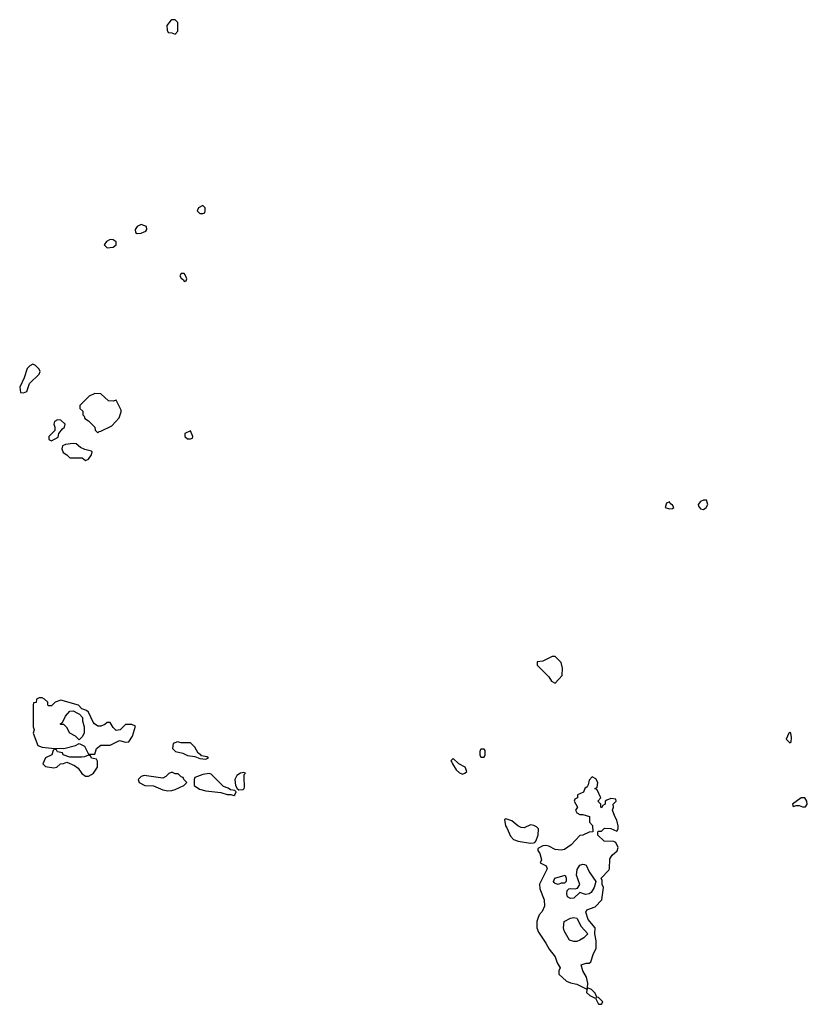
# Model space of a CAD drawing. Header units: inches. Extents: x 2601682 to 2755810, y 449311 to 584050.
# Tile 445 of 505: x 2728225 to 2733322, y 533354 to 539728. Entities that reach past the tile are written whole.
import ezdxf

# ---------------------------------------------------------------- set-up
doc = ezdxf.new("R2010")
doc.units = ezdxf.units.IN
doc.header["$MEASUREMENT"] = 0
doc.layers.add('C7523', color=7, linetype='Continuous')
doc.layers.add('C7533', color=7, linetype='Continuous')

msp = doc.modelspace()

# ---------------------------------------------------------------- linework, layer by layer
at = {"layer": 'C7523', "color": 2, "elevation": 2}
for points in [[(2729230, 539728), (2729210, 539728), (2729199.6, 539720.4), (2729178, 539690), (2729179.6, 539659.6), (2729184.7, 539644.7), (2729210, 539642), (2729230, 539634), (2729247.3, 539652.7), (2729248, 539710)], [(2729410, 538526), (2729382, 538510), (2729374, 538490), (2729390, 538474), (2729410, 538474), (2729422, 538478), (2729426, 538490), (2729426, 538510)], [(2729010, 538402), (2728984.7, 538390), (2728972, 538370), (2728974, 538350), (2728984.7, 538344.7), (2729010, 538346), (2729040.4, 538359.6), (2729048, 538370), (2729046, 538390)], [(2728810, 538304), (2728787.1, 538292.9), (2728771.3, 538270), (2728790, 538251.3), (2728830, 538256), (2728848.7, 538270), (2728848, 538290), (2728830, 538302)], [(2729290, 538086), (2729270, 538086), (2729262, 538070), (2729270, 538054), (2729284.7, 538044.7), (2729290, 538034), (2729302, 538038), (2729306, 538050), (2729296.4, 538076.4)], [(2728310, 537498), (2728290, 537488), (2728272, 537470), (2728254, 537410), (2728224.7, 537350), (2728230, 537314), (2728250, 537312), (2728270, 537322), (2728287.3, 537372.7), (2728350, 537434), (2728358, 537450), (2728350, 537466), (2728326, 537490)], [(2728710, 537308), (2728674, 537290), (2728614, 537230), (2728614, 537210), (2728632.7, 537192.7), (2728634, 537170), (2728642, 537162), (2728646.4, 537146.4), (2728670, 537132), (2728712, 537090), (2728714, 537070), (2728730, 537054), (2728738, 537062), (2728750, 537064.7), (2728820.4, 537099.6), (2728868.9, 537151.1), (2728882, 537190), (2728880.4, 537200.4), (2728850, 537266), (2728830, 537258), (2728800.4, 537260.4), (2728750, 537306)], [(2728470, 537138), (2728450, 537126), (2728444.7, 537110), (2728452, 537090), (2728452, 537068), (2728414, 537030), (2728414, 537010), (2728430, 537002), (2728474, 537026), (2728478, 537050), (2728500.9, 537079.1), (2728515.3, 537090), (2728518, 537110), (2728490, 537135.3)], [(2729330, 537066), (2729294, 537050), (2729294, 537030), (2729310, 537014), (2729330, 537014), (2729342, 537018), (2729346, 537030)], [(2728570, 536984), (2728522, 536978), (2728502, 536970), (2728498, 536950), (2728506.4, 536926.4), (2728530, 536912), (2728550, 536892), (2728630, 536892), (2728650, 536874), (2728670, 536882), (2728688.7, 536910), (2728693.2, 536930), (2728690, 536934), (2728645.6, 536945.6), (2728619, 536959), (2728590, 536982)], [(2728370, 535338), (2728350, 535338), (2728334, 535330), (2728331.3, 535308.7), (2728314, 535306), (2728312, 535290), (2728312, 535150), (2728318, 535130), (2728312, 535110), (2728342, 535030), (2728370, 535018), (2728430, 535011.3), (2728510, 535011), (2728586, 535030), (2728610, 535042), (2728644.7, 535024.7), (2728670, 534974), (2728710, 534974), (2728722, 535010), (2728749, 535031), (2728810, 535031.3), (2728870, 535062), (2728910, 535052), (2728930, 535054), (2728955.3, 535090), (2728973.6, 535153.6), (2728950, 535166), (2728910, 535166), (2728874, 535130), (2728850, 535126), (2728830, 535146), (2728810, 535178), (2728790, 535178), (2728775.3, 535164.7), (2728750, 535154), (2728730, 535155.3), (2728708.9, 535168.9), (2728700.2, 535180.2), (2728670, 535246), (2728656.4, 535256.4), (2728627.3, 535267.3), (2728606, 535290), (2728490, 535322), (2728454, 535310), (2728430, 535286), (2728410, 535286), (2728406, 535290), (2728406, 535310), (2728386, 535330)], [(2728610, 535066), (2728586, 535090), (2728548.9, 535108.9), (2728530, 535146), (2728510, 535166), (2728490, 535166), (2728486, 535170), (2728502, 535178), (2728520.2, 535219.8), (2728550, 535252), (2728570, 535254), (2728599.6, 535239.6), (2728612.7, 535232.7), (2728631.6, 535211.6), (2728632, 535190), (2728642, 535150), (2728642, 535110), (2728630, 535086)], [(2729246, 535054), (2729218, 535042), (2729214, 535010), (2729234, 534990), (2729279.6, 534979.6), (2729310, 534964.7), (2729358, 534958), (2729390, 534944.7), (2729430, 534942), (2729446, 534950), (2729436.4, 534956.4), (2729402, 534962), (2729398, 534970), (2729380.2, 534980.2), (2729358, 535018), (2729330, 535046), (2729270, 535046)], [(2728450, 535006), (2728442, 534998), (2728432, 534970), (2728392, 534950), (2728374, 534910), (2728392.7, 534892.7), (2728445.4, 534885.4), (2728466, 534890), (2728488.4, 534911.6), (2728507.3, 534912.7), (2728530, 534922), (2728579.8, 534899.8), (2728602.8, 534882.8), (2728627.3, 534847.3), (2728650, 534831.3), (2728670, 534831.3), (2728690, 534841), (2728702, 534850), (2728728, 534890), (2728727.3, 534927.3), (2728722, 534942), (2728688.4, 534948.4), (2728682, 534962), (2728670, 534966), (2728644.7, 534955.3), (2728626.8, 534953.2), (2728550, 534954), (2728506, 534970), (2728502, 534982), (2728468.4, 534988.4), (2728462, 535002)], [(2729214.6, 534854.6), (2729205.4, 534854.6), (2729190, 534848), (2729170, 534828), (2729150, 534818), (2729030, 534835.3), (2729010, 534828), (2728992, 534810), (2728998, 534790), (2729034, 534770), (2729090, 534767.3), (2729150, 534742.8), (2729183.1, 534736.9), (2729210, 534738), (2729230, 534744.7), (2729286, 534770), (2729306, 534790), (2729286, 534810), (2729282, 534822), (2729270, 534826), (2729250, 534846), (2729230, 534846)], [(2729450, 534848.7), (2729410, 534842), (2729358, 534822), (2729354, 534810), (2729354, 534770), (2729387.3, 534747.3), (2729430, 534736.3), (2729525.5, 534725.5), (2729568.4, 534711.6), (2729592, 534712), (2729610, 534706.8), (2729618, 534710), (2729626, 534730), (2729618, 534738), (2729590, 534742), (2729574, 534754), (2729544.7, 534764.7), (2729463.1, 534843.1)], [(2729675.3, 534855.3), (2729654, 534850), (2729630, 534835.3), (2729618, 534810), (2729622, 534770), (2729631.6, 534751.6), (2729642, 534742), (2729670, 534744.7), (2729678, 534750), (2729680.4, 534759.6), (2729676.5, 534823.5), (2729678, 534842), (2729686, 534850)]]:
    msp.add_lwpolyline(points, close=True, dxfattribs=at)
at = {"layer": 'C7533', "color": 2, "elevation": 2}
for points in [[(2732430, 536606), (2732410, 536598), (2732402, 536570), (2732430, 536562), (2732450, 536564.7), (2732458, 536570), (2732450, 536586), (2732435.3, 536595.3)], [(2732670, 536618), (2732650, 536618), (2732630, 536608.7), (2732616, 536590), (2732618, 536578), (2732630, 536562), (2732650, 536558), (2732668, 536570), (2732678, 536590)], [(2731690, 535606), (2731670, 535606), (2731610, 535575.3), (2731574, 535570), (2731574, 535550), (2731650, 535474), (2731666, 535446), (2731690, 535434), (2731736.4, 535483.6), (2731738, 535530), (2731730, 535566)], [(2733210, 535115.3), (2733202, 535110), (2733184.7, 535070), (2733210, 535046), (2733218, 535050), (2733219, 535081), (2733215.3, 535110)], [(2731230, 535006), (2731210, 535006), (2731202, 534990), (2731202, 534970), (2731210, 534954), (2731230, 534954), (2731238, 534970), (2731236.4, 534996.4)], [(2731030, 534946), (2731014, 534930), (2731022, 534922), (2731024.7, 534910), (2731050, 534872), (2731070, 534852), (2731090, 534844.7), (2731106, 534850), (2731118, 534862), (2731108, 534890), (2731066, 534910)], [(2731930, 534826), (2731910, 534806), (2731904.7, 534775.3), (2731898, 534762), (2731882, 534750), (2731872.7, 534727.3), (2731834, 534710), (2731834, 534690), (2731818, 534682), (2731814, 534670), (2731834, 534630), (2731822, 534610), (2731830, 534594), (2731850, 534582), (2731870, 534582), (2731912, 534570), (2731912.7, 534532.7), (2731931.6, 534511.6), (2731934, 534470), (2731910, 534468), (2731870, 534448), (2731850, 534446), (2731794.4, 534385.6), (2731750, 534356), (2731730, 534352.7), (2731690, 534356), (2731650, 534377.2), (2731630, 534381.2), (2731610, 534379), (2731578, 534362), (2731578, 534350), (2731590.7, 534330.7), (2731602, 534290), (2731594, 534270), (2731631.1, 534251.1), (2731638, 534230), (2731588.6, 534131.4), (2731590, 534102), (2731618, 534030), (2731622, 533990), (2731605.4, 533954.6), (2731587.1, 533932.9), (2731578, 533910), (2731572, 533890), (2731571.3, 533850), (2731582, 533822), (2731630.6, 533750.6), (2731651, 533710), (2731690, 533662), (2731702.8, 533622.8), (2731722, 533590), (2731714, 533570), (2731714, 533550), (2731763.6, 533503.6), (2731790, 533492), (2731830, 533484.7), (2731890, 533454), (2731898, 533458), (2731894, 533430), (2731914, 533410), (2731950, 533394), (2731958, 533398), (2731954, 533390), (2731970, 533354), (2731990, 533354), (2731998, 533370), (2731970, 533398), (2731960.4, 533400.4), (2731950, 533426), (2731926, 533450), (2731900.4, 533460.4), (2731902, 533490), (2731894, 533530), (2731868.7, 533570), (2731858, 533610), (2731890, 533621), (2731910, 533621), (2731922, 533630), (2731938, 533682), (2731954.6, 533714.6), (2731954.6, 533765.4), (2731946, 533810), (2731948, 533850), (2731903.7, 533903.7), (2731888.7, 533950), (2731895.3, 533964.7), (2731950, 533986), (2731993.2, 534030), (2732002, 534110), (2731995.3, 534130), (2731995.3, 534155.3), (2731988.4, 534171.6), (2732038, 534222), (2732042, 534230), (2732044.5, 534295.5), (2732059.5, 534320.5), (2732091.9, 534348.1), (2732097.2, 534370), (2732082, 534402), (2732070, 534408.7), (2732008, 534410), (2731966, 534450), (2731966, 534470), (2731970, 534474), (2731990, 534474), (2732010, 534494), (2732050, 534492), (2732090, 534474), (2732098, 534490), (2732098, 534510), (2732090, 534546), (2732075.3, 534570), (2732062, 534610), (2732068, 534630), (2732066, 534650), (2732086, 534670), (2732082, 534682), (2732050, 534686), (2732023.6, 534676.4), (2732014, 534670), (2732014, 534650), (2731998, 534642), (2731990, 534626), (2731986, 534630), (2731986, 534650), (2731966, 534670), (2731986, 534690), (2731962, 534742), (2731946, 534750), (2731962, 534758), (2731966, 534790), (2731954, 534814)], [(2733306, 534690), (2733282, 534690), (2733226, 534650), (2733230, 534634), (2733250, 534642), (2733270, 534642), (2733290, 534632), (2733310, 534632), (2733322, 534650), (2733319, 534670)], [(2731370, 534555.3), (2731362, 534550), (2731367.7, 534510), (2731377.5, 534497.5), (2731402, 534442), (2731421.4, 534421.4), (2731450.7, 534410.7), (2731530, 534398), (2731550, 534398.8), (2731558.6, 534401.4), (2731564, 534410), (2731581.2, 534450), (2731582, 534490), (2731570, 534502), (2731552.5, 534512.5), (2731530, 534515.3), (2731490, 534497.2), (2731470, 534499), (2731449.1, 534509.1), (2731410, 534542)], [(2731885.6, 534065.6), (2731850, 534078), (2731810, 534042), (2731790, 534039), (2731769.3, 534049.3), (2731765.2, 534070), (2731768.9, 534091.1), (2731778, 534102), (2731790, 534104.7), (2731819, 534101), (2731834.6, 534105.4), (2731849, 534130), (2731828.7, 534190), (2731832.9, 534227.1), (2731850, 534254), (2731870, 534262), (2731879.6, 534259.6), (2731890, 534254), (2731910, 534212), (2731954, 534150), (2731942.8, 534110), (2731922.8, 534077.2), (2731910.8, 534069.2)], [(2731710, 534129.2), (2731690, 534135.3), (2731682.7, 534142.7), (2731679, 534150), (2731688.7, 534170), (2731754, 534190), (2731762, 534170), (2731762, 534150), (2731750, 534138), (2731730, 534138)], [(2731810, 533760.9), (2731784, 533770), (2731749, 533830), (2731744, 533850), (2731748, 533890), (2731790, 533911), (2731810, 533916), (2731830, 533912), (2731858, 533858), (2731902, 533810), (2731875.3, 533784.7), (2731850, 533769), (2731830, 533761.2)]]:
    msp.add_lwpolyline(points, close=True, dxfattribs=at)

doc.saveas('drawing.dxf')
